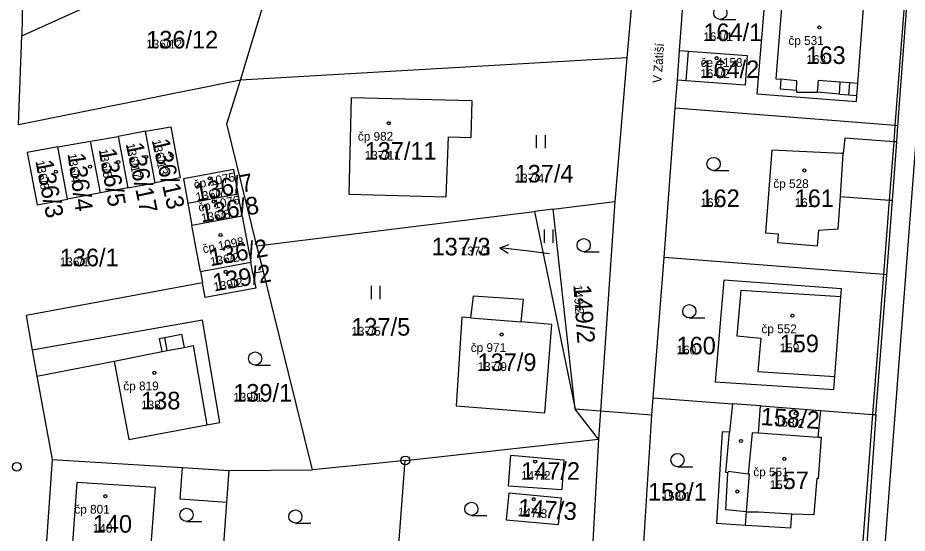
# Model space of a CAD drawing. Extents: x -763628 to -761565, y -976033 to -973833.
# Drawn here: x -762756 to -762654.9, y -974849.9 to -974791.3 of the extents above; entities that cross this region are included whole.
import ezdxf

# ---------------------------------------------------------------- set-up
doc = ezdxf.new("R2010")
doc.units = 0
for name, color, linetype in [('KN_cisla parcel 1000', 7, 'Continuous'), ('KN_cisla parcel 500', 7, 'Continuous'), ('KN_cisla parcel znacky', 7, 'Continuous'), ('KN_cisla popisna 500', 7, 'Continuous'), ('KN_hranice parcel', 7, 'Continuous'), ('KN_popisy', 7, 'Continuous'), ('KN_vnitrni kresba parcel', 7, 'Continuous'), ('KN_znacky bodu BP', 7, 'Continuous'), ('KN_znacky budov', 7, 'Continuous'), ('KN_znacky kultur', 7, 'Continuous')]:
    doc.layers.add(name, color=color, linetype=linetype)

msp = doc.modelspace()

# ---------------------------------------------------------------- linework, layer by layer
at = {"layer": 'KN_cisla parcel znacky'}
for p, q in [((-762701.22, -974817.41), (-762700.16, -974817.04)), ((-762698.24, -974817.78), (-762701.22, -974817.41)), ((-762701.22, -974817.41), (-762700.29, -974818.03)), ((-762695.58, -974818.1), (-762698.24, -974817.78))]:
    msp.add_line(p, q, dxfattribs=at)
at = {"layer": 'KN_hranice parcel'}
for p, q in [((-762730.7, -974798.37), (-762724.56, -974778.08)), ((-762685.31, -974778.53), (-762686.79, -974795.84)), ((-762680.8, -974794.99), (-762680.29, -974788.18)), ((-762655.99, -974803.56), (-762654.97, -974789.97)), ((-762755.93, -974803.43), (-762755.53, -974793.34)), ((-762686.79, -974795.84), (-762730.7, -974798.37)), ((-762686.79, -974795.84), (-762688.18, -974812.17)), ((-762681.05, -974798.36), (-762680.8, -974794.99)), ((-762730.7, -974798.37), (-762755.93, -974803.43)), ((-762681.29, -974801.57), (-762681.05, -974798.36)), ((-762682.55, -974818.53), (-762681.29, -974801.57)), ((-762656.13, -974805.39), (-762655.99, -974803.56)), ((-762747.74, -974805.3), (-762744.61, -974804.76)), ((-762741.48, -974804.18), (-762744.61, -974804.76)), ((-762744.61, -974804.76), (-762743.51, -974810.61)), ((-762740.39, -974810.03), (-762741.48, -974804.18)), ((-762751.45, -974805.94), (-762747.74, -974805.3)), ((-762750.34, -974811.89), (-762751.45, -974805.94)), ((-762746.59, -974811.19), (-762747.74, -974805.3)), ((-762656.62, -974812.02), (-762656.13, -974805.39)), ((-762743.51, -974810.61), (-762740.39, -974810.03)), ((-762743.51, -974810.61), (-762746.59, -974811.19)), ((-762746.59, -974811.19), (-762750.34, -974811.89)), ((-762736.69, -974812.33), (-762730.97, -974811.27)), ((-762730.49, -974813.82), (-762730.97, -974811.27)), ((-762657.25, -974820.49), (-762656.62, -974812.02)), ((-762736.69, -974812.33), (-762736.21, -974814.88)), ((-762695.15, -974813.03), (-762697.3, -974813.3)), ((-762695.15, -974813.03), (-762688.18, -974812.17)), ((-762692.65, -974835.77), (-762695.15, -974813.03)), ((-762688.18, -974812.17), (-762689.79, -974835.99)), ((-762730.49, -974813.82), (-762736.21, -974814.88)), ((-762730.49, -974813.82), (-762729.52, -974819.07)), ((-762728.84, -974817.2), (-762697.3, -974813.3)), ((-762697.3, -974813.3), (-762692.65, -974835.77)), ((-762735.24, -974820.13), (-762736.21, -974814.88)), ((-762728.08, -974820.11), (-762728.84, -974817.2)), ((-762735.24, -974820.13), (-762729.52, -974819.07)), ((-762729.28, -974820.33), (-762729.52, -974819.07)), ((-762683.79, -974834.45), (-762682.55, -974818.53)), ((-762735.24, -974820.13), (-762735.01, -974821.39)), ((-762728.08, -974820.11), (-762729.28, -974820.33)), ((-762658.49, -974836.38), (-762657.25, -974820.49)), ((-762754.35, -974829.06), (-762753.83, -974832.02)), ((-762753.83, -974832.02), (-762752.11, -974841.46)), ((-762683.94, -974836.43), (-762683.79, -974834.45)), ((-762683.79, -974834.45), (-762674.81, -974835.14)), ((-762671.6, -974835.38), (-762674.81, -974835.14)), ((-762690.01, -974839.16), (-762692.65, -974835.77)), ((-762689.79, -974835.99), (-762690.01, -974839.16)), ((-762683.94, -974836.43), (-762689.79, -974835.99)), ((-762664.79, -974835.9), (-762665.09, -974838.96)), ((-762685.04, -974853.82), (-762683.94, -974836.43)), ((-762658.49, -974836.38), (-762659.84, -974855.28)), ((-762711.97, -974841.58), (-762690.01, -974839.16)), ((-762752.11, -974841.46), (-762752.78, -974851.27)), ((-762732, -974842.73), (-762722.5, -974842.64)), ((-762694.18, -974844.92), (-762700.25, -974844.5))]:
    msp.add_line(p, q, dxfattribs=at)
for points in [[(-762755.03, -974775.15), (-762755.15, -974779.01), (-762755.2, -974780.57), (-762755.48, -974789.24), (-762755.53, -974793.34)], [(-762755.53, -974793.34), (-762748.66, -974790.24), (-762747.23, -974790.12), (-762735.81, -974788.3), (-762737.07, -974780.38), (-762737.56, -974780.46), (-762738.39, -974775.28)], [(-762671.13, -974789.02), (-762672.01, -974799.92), (-762660.72, -974800.8), (-762660.66, -974800.1), (-762660.56, -974798.76), (-762659.85, -974789.68)], [(-762680.8, -974794.99), (-762679.8, -974795.07), (-762673.12, -974795.57), (-762673.37, -974798.93), (-762680.05, -974798.43), (-762681.05, -974798.36)], [(-762728.84, -974817.2), (-762732.26, -974803.33), (-762730.7, -974798.37)], [(-762704.38, -974800.72), (-762718.13, -974800.38), (-762718.4, -974811.33), (-762707.34, -974811.61), (-762707.05, -974804.81), (-762704.49, -974804.89), (-762704.38, -974800.72)], [(-762655.99, -974803.56), (-762656.29, -974803.54), (-762681.29, -974801.57)], [(-762741.48, -974804.18), (-762738.6, -974803.67), (-762737.55, -974809.47), (-762740.39, -974810.03)], [(-762656.13, -974805.39), (-762656.43, -974805.37), (-762662.02, -974804.95), (-762662.2, -974806.72), (-762662.45, -974806.71), (-762670.33, -974806.31), (-762671.05, -974815.73), (-762669.61, -974815.84), (-762669.69, -974816.83), (-762665.13, -974817.18), (-762664.99, -974815.4), (-762662.78, -974815.26), (-762662.52, -974811.59), (-762656.95, -974812), (-762656.62, -974812.02)], [(-762751.45, -974805.94), (-762754.92, -974806.59), (-762753.8, -974812.54), (-762750.34, -974811.89)], [(-762730.97, -974811.27), (-762731.47, -974808.52), (-762737.19, -974809.58), (-762736.69, -974812.33)], [(-762657.25, -974820.49), (-762657.61, -974820.46), (-762682.55, -974818.53)], [(-762722.5, -974842.64), (-762727.12, -974823.98), (-762728.08, -974820.11)], [(-762729.28, -974820.33), (-762728.97, -974822), (-762734.7, -974823.06), (-762735.01, -974821.39)], [(-762662.49, -974823), (-762662.42, -974822.1), (-762675.79, -974821.11), (-762676.75, -974832.64), (-762663.27, -974833.53), (-762663.16, -974832.03), (-762662.49, -974823)], [(-762735.01, -974821.39), (-762755.06, -974825.1), (-762754.35, -974829.06)], [(-762704.26, -974822.92), (-762704.58, -974825.38), (-762705.53, -974825.3), (-762706.19, -974835.37), (-762696.13, -974836.18), (-762695.32, -974826.12), (-762698.79, -974825.83), (-762698.54, -974823.29), (-762704.26, -974822.92)], [(-762753.83, -974832.02), (-762745.06, -974830.31), (-762743.4, -974839.19), (-762734.52, -974837.53), (-762733.03, -974837.26), (-762735.03, -974825.65), (-762754.35, -974829.06)], [(-762674.81, -974835.14), (-762675.12, -974838.36), (-762675.98, -974838.32), (-762676.61, -974848.72), (-762673.3, -974848.92), (-762671.93, -974849), (-762668.15, -974849.23), (-762668.05, -974847.65), (-762665.5, -974847.74), (-762665.18, -974843.61), (-762665.03, -974843.62), (-762664.69, -974838.99), (-762665.09, -974838.96)], [(-762665.09, -974838.96), (-762671.84, -974838.5), (-762671.6, -974835.38)], [(-762671.6, -974835.38), (-762671.5, -974835.39), (-762664.82, -974835.9), (-762664.79, -974835.9)], [(-762664.79, -974835.9), (-762658.84, -974836.35), (-762658.49, -974836.38)], [(-762690.01, -974839.16), (-762690.76, -974852.81), (-762691.07, -974856.69), (-762692.19, -974870.78), (-762692.73, -974878.47), (-762692.76, -974878.92)], [(-762700.25, -974844.5), (-762699.97, -974840.99), (-762693.96, -974841.52), (-762694.18, -974844.92)], [(-762752.11, -974841.46), (-762737.3, -974842.4), (-762732, -974842.73)], [(-762711.97, -974841.58), (-762714.15, -974841.8), (-762722.5, -974842.64)], [(-762714.66, -974877.21), (-762714.63, -974876.77), (-762711.97, -974841.58)], [(-762732.93, -974855.82), (-762732.24, -974846.35), (-762732, -974842.73)], [(-762752.95, -974853.8), (-762745.06, -974854.38), (-762744.97, -974853.2), (-762744.87, -974851.86), (-762740.91, -974852.15), (-762740.36, -974844.67), (-762749.29, -974844.1), (-762749.83, -974851.49), (-762752.78, -974851.27)], [(-762700.52, -974848.32), (-762694.57, -974848.87), (-762694.24, -974845.86), (-762700.19, -974845.31), (-762700.52, -974848.32)]]:
    msp.add_lwpolyline(points, dxfattribs=at)
at = {"layer": 'KN_vnitrni kresba parcel'}
for p, q in [((-762658.23, -974861.47), (-762649.31, -974745.43)), ((-762669.14, -974789.14), (-762669.87, -974798.22)), ((-762656.29, -974803.54), (-762655.23, -974789.95)), ((-762680.05, -974798.43), (-762679.8, -974795.07)), ((-762669.87, -974798.22), (-762669.29, -974798.27)), ((-762669.29, -974798.27), (-762669.38, -974799.36)), ((-762667.47, -974798.43), (-762669.29, -974798.27)), ((-762667.52, -974799.52), (-762667.47, -974798.43)), ((-762665.06, -974798.41), (-762665.16, -974799.75)), ((-762662.55, -974798.6), (-762665.06, -974798.41)), ((-762662.65, -974799.95), (-762662.55, -974798.6)), ((-762661.46, -974798.69), (-762662.55, -974798.6)), ((-762661.56, -974800.03), (-762661.46, -974798.69)), ((-762660.56, -974798.76), (-762661.46, -974798.69)), ((-762669.38, -974799.36), (-762667.52, -974799.52)), ((-762667.52, -974799.52), (-762667.53, -974799.73)), ((-762667.53, -974799.73), (-762665.16, -974799.75)), ((-762662.65, -974799.95), (-762665.16, -974799.75)), ((-762662.65, -974799.95), (-762661.56, -974800.03)), ((-762661.56, -974800.03), (-762660.66, -974800.1)), ((-762656.43, -974805.37), (-762656.29, -974803.54)), ((-762656.95, -974812), (-762656.43, -974805.37)), ((-762662.52, -974811.59), (-762662.2, -974806.72)), ((-762657.61, -974820.46), (-762656.95, -974812)), ((-762658.84, -974836.35), (-762657.61, -974820.46)), ((-762673.83, -974822.28), (-762674.3, -974827.44)), ((-762662.49, -974823), (-762673.83, -974822.28)), ((-762704.58, -974825.38), (-762698.79, -974825.83)), ((-762739.9, -974827.72), (-762739.31, -974827.6)), ((-762739.61, -974829.22), (-762739.9, -974827.72)), ((-762739.31, -974827.6), (-762737.41, -974827.23)), ((-762739.01, -974829.1), (-762739.31, -974827.6)), ((-762737.41, -974827.23), (-762737.11, -974828.73)), ((-762674.3, -974827.44), (-762671.59, -974827.68)), ((-762671.59, -974827.68), (-762671.9, -974831.48)), ((-762745.06, -974830.31), (-762739.61, -974829.22)), ((-762739.61, -974829.22), (-762739.01, -974829.1)), ((-762739.01, -974829.1), (-762737.11, -974828.73)), ((-762737.11, -974828.73), (-762736.06, -974828.52)), ((-762736.06, -974828.52), (-762734.52, -974837.53)), ((-762671.9, -974831.48), (-762663.16, -974832.03)), ((-762689.79, -974835.99), (-762692.65, -974835.77)), ((-762660.31, -974855.25), (-762658.84, -974836.35)), ((-762675.56, -974842.96), (-762675.12, -974838.36)), ((-762672.56, -974838.46), (-762673.02, -974843.16)), ((-762671.84, -974838.5), (-762672.56, -974838.46)), ((-762737.54, -974845.99), (-762737.3, -974842.4)), ((-762675.31, -974842.98), (-762675.56, -974842.96)), ((-762675.3, -974842.85), (-762675.31, -974842.98)), ((-762673.02, -974843.16), (-762675.3, -974842.85)), ((-762732.24, -974846.35), (-762737.54, -974845.99)), ((-762673.3, -974848.92), (-762673.19, -974847.41))]:
    msp.add_line(p, q, dxfattribs=at)
for points in [[(-762673.19, -974847.41), (-762675.56, -974847.2), (-762675.31, -974842.98)], [(-762673.19, -974847.41), (-762672.87, -974843.16), (-762673.02, -974843.16)], [(-762673.19, -974847.41), (-762671.83, -974847.42), (-762668.05, -974847.65)]]:
    msp.add_lwpolyline(points, dxfattribs=at)
at = {"layer": 'KN_znacky bodu BP'}
for centre, radius in [((-762711.97, -974841.58), 0.5), ((-762756.11, -974842.3), 0.5), ((-762711.97, -974841.58), 0.0303)]:
    msp.add_circle(centre, radius, dxfattribs=at)
at = {"layer": 'KN_znacky budov'}
for centre in [(-762664.92, -974792.38), (-762676.59, -974795.87), (-762713.84, -974803.26), (-762741.41, -974807.09), (-762738.51, -974806.93), (-762744.58, -974807.67), (-762751.67, -974808.77), (-762747.79, -974808.2), (-762666.63, -974808.64), (-762734.19, -974809.54), (-762733.74, -974812.16), (-762732.97, -974815.97), (-762732.38, -974820.15), (-762667.98, -974825.14), (-762701.01, -974827.27), (-762740.49, -974831.63), (-762667.61, -974836.22), (-762673.84, -974839.37), (-762668.91, -974841.4), (-762697.21, -974841.71), (-762674.25, -974845.11), (-762746.05, -974845.64), (-762697.37, -974845.98)]:
    msp.add_circle(centre, 0.175, dxfattribs=at)
at = {"layer": 'KN_znacky kultur'}
for p, q in [((-762676.18, -974791.47), (-762674.43, -974791.47)), ((-762697.05, -974806.11), (-762697.05, -974804.61)), ((-762696.05, -974806.11), (-762696.05, -974804.61)), ((-762676.94, -974808.64), (-762675.19, -974808.64)), ((-762696.15, -974816.84), (-762696.15, -974815.34)), ((-762695.15, -974816.84), (-762695.15, -974815.34)), ((-762691.7, -974817.87), (-762689.95, -974817.87)), ((-762715.81, -974823.25), (-762715.81, -974821.75)), ((-762714.81, -974823.25), (-762714.81, -974821.75)), ((-762679.7, -974825.38), (-762677.95, -974825.38)), ((-762729.02, -974830.75), (-762727.27, -974830.75)), ((-762681.04, -974842.29), (-762679.29, -974842.29)), ((-762704.46, -974847.84), (-762702.71, -974847.84)), ((-762736.83, -974848.52), (-762735.08, -974848.52)), ((-762724.46, -974848.71), (-762722.71, -974848.71))]:
    msp.add_line(p, q, dxfattribs=at)
for centre in [(-762676.18, -974790.72), (-762676.94, -974807.89), (-762691.7, -974817.12), (-762679.7, -974824.63), (-762729.02, -974830), (-762681.04, -974841.54), (-762704.46, -974847.09), (-762736.83, -974847.77), (-762724.46, -974847.96)]:
    msp.add_circle(centre, 0.75, dxfattribs=at)

# ---------------------------------------------------------------- texts
at = {"layer": 'KN_cisla parcel 1000'}
for s, p in [('164/1', (-762678.11, -974793.93)), ('136/12', (-762741.41, -974794.77)), ('163', (-762666.4, -974796.53)), ('164/2', (-762678.45, -974798.13)), ('137/11', (-762716.59, -974807.41)), ('137/4', (-762699.55, -974810)), ('162', (-762678.43, -974812.79)), ('161', (-762667.73, -974812.79)), ('137/3', (-762708.98, -974818.28)), ('136/1', (-762751.23, -974819.52)), ('137/5', (-762718.1, -974827.4)), ('160', (-762681.15, -974829.53)), ('159', (-762669.43, -974829.29)), ('137/9', (-762703.76, -974831.42)), ('139/1', (-762731.52, -974834.9)), ('138', (-762741.99, -974835.78)), ('147/2', (-762698.81, -974843.78)), ('157', (-762670.57, -974844.84)), ('158/1', (-762684.4, -974846.15)), ('140', (-762747.48, -974849.79))]:
    msp.add_text(s, height=2, dxfattribs=at).set_placement(p)
for s, rotation, p in [('136/17', 282, (-762743.74, -974805.65)), ('136/13', 283, (-762740.78, -974805.24)), ('136/4', 278, (-762750.35, -974806.77)), ('136/5', 280, (-762746.82, -974806.28)), ('136/3', 281, (-762754, -974807.6)), ('136/7', 11, (-762735.68, -974812.17)), ('136/8', 9, (-762735.09, -974814.55)), ('136/2', 10, (-762734.05, -974819.51)), ('139/2', 10, (-762733.66, -974822.38)), ('149/2', 274, (-762692.87, -974821.67)), ('158/2', 356, (-762671.64, -974837.55)), ('147/3', 356, (-762699.22, -974847.92))]:
    msp.add_text(s, height=2, rotation=rotation, dxfattribs=at).set_placement(p)
at = {"layer": 'KN_cisla parcel 500'}
for s, p in [('136/12', (-762741.41, -974794.77)), ('164/1', (-762678.11, -974793.93)), ('163', (-762666.4, -974796.53)), ('164/2', (-762678.45, -974798.13)), ('137/11', (-762716.59, -974807.41)), ('137/4', (-762699.55, -974810)), ('162', (-762678.43, -974812.79)), ('161', (-762667.73, -974812.79)), ('137/3', (-762705.68, -974818.28)), ('136/1', (-762751.23, -974819.52)), ('137/5', (-762718.1, -974827.4)), ('160', (-762681.15, -974829.53)), ('159', (-762669.43, -974829.29)), ('137/9', (-762703.76, -974831.42)), ('139/1', (-762731.52, -974834.9)), ('138', (-762741.99, -974835.78)), ('147/2', (-762698.81, -974843.78)), ('157', (-762670.57, -974844.84)), ('158/1', (-762682.85, -974846.15)), ('140', (-762747.48, -974849.79))]:
    msp.add_text(s, height=1, dxfattribs=at).set_placement(p)
for s, rotation, p in [('136/17', 282, (-762743.74, -974805.65)), ('136/13', 283, (-762740.78, -974805.24)), ('136/4', 278, (-762750.35, -974806.77)), ('136/5', 280, (-762746.82, -974806.28)), ('136/3', 281, (-762754, -974807.6)), ('136/7', 11, (-762735.68, -974812.17)), ('136/8', 9, (-762735.09, -974814.55)), ('136/2', 10, (-762734.05, -974819.51)), ('139/2', 10, (-762733.66, -974822.38)), ('149/2', 274, (-762692.87, -974821.67)), ('158/2', 356, (-762670, -974837.67)), ('147/3', 356, (-762699.22, -974847.92))]:
    msp.add_text(s, height=1, rotation=rotation, dxfattribs=at).set_placement(p)
at = {"layer": 'KN_cisla popisna 500'}
for s, p in [('čp 531', (-762668.44, -974794.37)), ('če 4158', (-762678.41, -974796.87)), ('čp 982', (-762717.36, -974805.25)), ('čp 528', (-762670.15, -974810.63)), ('čp 552', (-762671.5, -974827.13)), ('čp 971', (-762704.53, -974829.26)), ('čp 819', (-762744.01, -974833.62)), ('čp 551', (-762672.43, -974843.39)), ('čp 801', (-762749.57, -974847.63))]:
    msp.add_text(s, height=1, dxfattribs=at).set_placement(p)
for s, p in [('čp 1075', (-762735.9, -974810.74)), ('čp 1076', (-762735.39, -974813.34)), ('čp 1098', (-762734.9, -974818.05))]:
    msp.add_text(s, height=1, rotation=11, dxfattribs=at).set_placement(p)
at = {"layer": 'KN_popisy'}
msp.add_text('V Zátiší', height=1, rotation=86, dxfattribs=at).set_placement((-762682.87, -974798.73))

doc.saveas('drawing.dxf')
